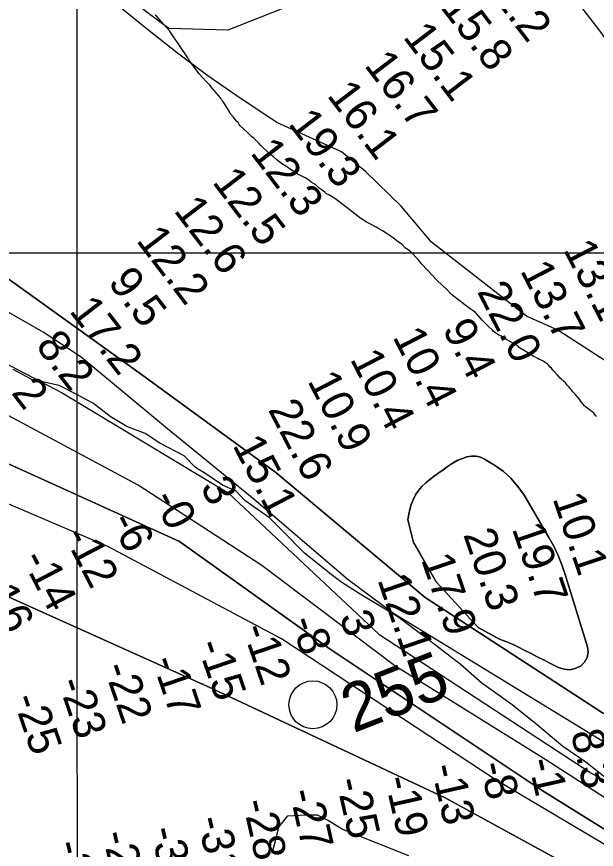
# Model space of a CAD drawing. Extents: x 3263578 to 3301413, y 764927 to 798602.
# Drawn here: x 3291189 to 3292399, y 780646 to 782383 of the extents above; entities that cross this region are included whole.
import ezdxf

# ---------------------------------------------------------------- set-up
doc = ezdxf.new("R2010")
doc.units = 0
for name, color, linetype in [('V-GRID-MAJR', 7, 'Continuous'), ('V-RIVR-EDGE', 7, 'Continuous'), ('V-RIVR-IDEN', 7, 'Continuous'), ('V-RIVR-MILE', 7, 'Continuous'), ('V-RIVR-RANG', 7, 'Continuous'), ('V-SITE-VEGE', 7, 'Continuous'), ('V-TOPO-DPTH', 7, 'Continuous'), ('V-TOPO-MINR', 7, 'Continuous'), ('V-TOPO-WATR', 7, 'Continuous')]:
    doc.layers.add(name, color=color, linetype=linetype)

msp = doc.modelspace()

# ---------------------------------------------------------------- linework, layer by layer
at = {"layer": 'V-GRID-MAJR'}
for points in [[(3291317.4, 775831.2), (3291315.6, 781890.6), (3291313.9, 787952.6), (3291312.1, 794014.7), (3291312.1, 794017.2)], [(3267730.5, 781891.4), (3270351, 781890.6), (3275592.2, 781889.4), (3280833.3, 781889.1), (3286074.5, 781889.4), (3291315.6, 781890.6), (3296556.8, 781892.5), (3299177.4, 781893.7)]]:
    msp.add_spline(points, degree=3, dxfattribs=at)
at = {"layer": 'V-RIVR-EDGE'}
for points in [[(3291867.9, 781203), (3291848, 781217.4), (3291789.9, 781263.6), (3291745.6, 781308.9), (3291716.6, 781337.3), (3291665.4, 781373.5), (3291647.2, 781393.1), (3291618.5, 781405.8), (3291586, 781428), (3291562.1, 781442.4), (3291538.7, 781467.2), (3291487.9, 781493.5), (3291457.1, 781513.5), (3291419.3, 781528.4), (3291384.6, 781549.3), (3291349.9, 781575.9), (3291315.1, 781595.2), (3291278.2, 781613.5), (3291220.9, 781626.3), (3291181.8, 781647.2)], [(3292622.9, 780638.2), (3292611.2, 780647.8), (3292589, 780661.8), (3292543.1, 780702.8), (3292504, 780735), (3292460.6, 780767.3), (3292416.8, 780795.7), (3292376.5, 780827.9), (3292328.7, 780860.7), (3292275.8, 780904.7), (3292222.9, 780947.4), (3292160, 780992.8), (3292114.4, 781032), (3292051.5, 781081.3), (3291984.7, 781131.4), (3291940.4, 781157.6), (3291905.7, 781178.6), (3291867.9, 781203)]]:
    msp.add_lwpolyline(points, dxfattribs=at)
at = {"layer": 'V-RIVR-MILE'}
msp.add_circle((3291807.3, 780947.6), 50, dxfattribs=at)
at = {"layer": 'V-SITE-VEGE'}
for points in [[(3291619.2, 782206.9), (3291616.9, 782210.1), (3291614.7, 782214.1), (3291610.9, 782218.1), (3291596.6, 782234.9), (3291592.8, 782239.7), (3291588.3, 782244.5), (3291583.7, 782248.6), (3291576.9, 782256.6), (3291570.1, 782263.8), (3291565.6, 782269.4), (3291548.4, 782293.3), (3291546.1, 782297.3), (3291526, 782327.5), (3291516.2, 782341.1), (3291508, 782353.8), (3291502.7, 782360.2), (3291496.7, 782366.6), (3291492.1, 782372.2), (3291482.3, 782383.4), (3291478.5, 782386.7)], [(3292351.8, 781598.8), (3292349.2, 781601.4), (3292346.2, 781605.3), (3292344, 781607.4), (3292341, 781611.3), (3292337.5, 781614.8), (3292334, 781619.1), (3292330.1, 781622.5), (3292328, 781624.7), (3292325.8, 781627.3), (3292323.2, 781629.4), (3292319.3, 781633.7), (3292315.8, 781636.8), (3292314.1, 781639.4), (3292310.6, 781643.2), (3292308, 781645.8), (3292304.9, 781649.7), (3292302.3, 781652.3), (3292298.9, 781656.2), (3292296.7, 781658.4), (3292291.9, 781661.8), (3292287.6, 781664.4), (3292283.7, 781666.5), (3292280.2, 781667.8), (3292276.8, 781670), (3292272, 781672.6), (3292269, 781673.9), (3292263.8, 781676.9), (3292238.6, 781692.4), (3292234.8, 781696.4), (3292231, 781698.9), (3292224.8, 781702.2), (3292217.9, 781705.5), (3292208.7, 781711.2), (3292201.1, 781716.9), (3292194.9, 781718.7), (3292191.1, 781721.9), (3292184.2, 781726.8), (3292181.2, 781730), (3292175.1, 781735.6), (3292172, 781738.1), (3292160.7, 781750.1), (3292151.6, 781760.5), (3292146.3, 781766.1), (3292139.4, 781771), (3292133.3, 781775.1), (3292102.8, 781798.6), (3292096.7, 781803.5), (3292086.9, 781813.9), (3292066.4, 781833.2), (3292034.6, 781867), (3292027, 781876.5), (3292011.9, 781892.6), (3292005.8, 781896.7), (3292000.4, 781900.7), (3291992.9, 781908.8), (3291986, 781912.9), (3291974.5, 781921.8), (3291960, 781931.6), (3291952.3, 781936.5), (3291944.6, 781940.6), (3291939.3, 781943.9), (3291926.2, 781951.3), (3291918.5, 781955.4), (3291905.5, 781963.6), (3291900.9, 781966.9), (3291892.5, 781973.4), (3291881.9, 781982.3), (3291852.8, 782004.2), (3291840.6, 782011.6), (3291836, 782014), (3291832.2, 782017.3), (3291824.5, 782023), (3291820.7, 782025.4), (3291813.1, 782032.7), (3291803.9, 782038.4), (3291798.6, 782042.5), (3291790.9, 782047.4), (3291781.7, 782052.3), (3291770.9, 782057.3), (3291748.7, 782072.8), (3291744.9, 782075.2), (3291731.9, 782085), (3291725, 782090.7), (3291716.7, 782097.1), (3291712.9, 782101.2), (3291702.2, 782110.8), (3291698.4, 782114.9), (3291695.4, 782118.8), (3291691.6, 782122.1), (3291684.8, 782129.3), (3291680.2, 782132.6), (3291670.4, 782142.2), (3291655.9, 782155.9), (3291653.7, 782158.3), (3291651.4, 782162.3), (3291646.9, 782166.3), (3291641.6, 782173.5), (3291634.8, 782181.5), (3291632.6, 782186.2), (3291619.2, 782206.9)], [(3292399.1, 781549.1), (3292397, 781551.3), (3292393.1, 781556), (3292389.6, 781558.6), (3292380.5, 781566.8), (3292376.2, 781569.4), (3292374, 781571.6), (3292370.9, 781575), (3292367, 781579.8), (3292363.1, 781585.8), (3292358.3, 781591), (3292355.3, 781594.9), (3292351.8, 781598.8)]]:
    msp.add_lwpolyline(points, dxfattribs=at)
at = {"layer": 'V-TOPO-DPTH'}
for points in [[(3294973.1, 775831.4), (3295017.6, 775831.4), (3294965.5, 776147.7), (3295107.7, 776945.4), (3295094.3, 777022.3), (3294840.5, 777707.9), (3294732.7, 777981.7), (3294573.4, 778477.2), (3294476.6, 778647), (3294305.5, 778948.1), (3294208.7, 779099.9), (3294026.3, 779407.8), (3293661.5, 779960.3), (3293616.5, 780071.2), (3293497.5, 780381.2), (3293432.2, 780489.9), (3293378, 780514.9), (3293061.8, 780628.7), (3292540.1, 780858.3), (3292411.4, 780931), (3292041.2, 781171.5), (3291729.9, 781432.3), (3291450.1, 781636.4), (3291156.2, 781847.5)], [(3290993.9, 781750.3), (3291284.2, 781598.6), (3291630.7, 781389.5), (3291944.9, 781095.1), (3292387.4, 780805.7), (3293053.8, 780441), (3293501.2, 780012.8), (3293969.6, 779413.7), (3294288.7, 778937.7), (3294522.5, 778478), (3294808.9, 777703.2), (3294871.2, 776987.6), (3294917.1, 776149.3), (3294973.1, 775831.4)], [(3290993.9, 781750.3), (3291284.2, 781598.6), (3291630.7, 781389.5), (3291944.9, 781095.1), (3292387.4, 780805.7), (3293053.8, 780441), (3293501.2, 780012.8), (3293969.6, 779413.7), (3294288.7, 778937.7), (3294522.5, 778478), (3294808.9, 777703.2), (3294871.2, 776987.6), (3294917.1, 776149.3), (3294973.1, 775831.4)], [(3290768.6, 781615.5), (3291150.4, 781460.1), (3291529, 781288.3), (3291843.4, 781063.3), (3292285.8, 780768.6), (3292829.6, 780430.9), (3293437.1, 779980.9), (3293836.1, 779403.3), (3294315, 778777.5), (3294426.7, 778613.1), (3294493.1, 778487.4), (3294758.2, 777715.3), (3294781.5, 777440.3), (3294887.8, 776166.7), (3294937.5, 775831.4), (3294908.8, 775831.4)], [(3294973.1, 775831.4), (3294937.5, 775831.4), (3294887.8, 776166.7), (3294781.5, 777440.3), (3294758.2, 777715.3), (3294493.1, 778487.4), (3294426.7, 778613.1), (3294315, 778777.5), (3293836.1, 779403.3), (3293437.1, 779980.9), (3292829.6, 780430.9), (3292285.8, 780768.6), (3291843.4, 781063.3), (3291529, 781288.3), (3291150.4, 781460.1), (3290768.6, 781615.5)], [(3292379.8, 781046.1), (3292381.4, 781057), (3292380.3, 781068.8), (3292333.8, 781219.6), (3292326.8, 781239.6), (3292318.9, 781259.2), (3292309.7, 781278.3), (3292299.6, 781296.9), (3292247, 781386), (3292234.4, 781404), (3292220.4, 781420.6), (3292204.1, 781434.9), (3292186.2, 781447.7), (3292165.5, 781460.3), (3292156.7, 781464.3), (3292147.6, 781466.6), (3292138.2, 781466.6), (3292128.7, 781465.1), (3292119.1, 781461.7), (3292109.9, 781457.7), (3292101, 781452.9), (3292092.5, 781447.5), (3292078.9, 781438), (3292069.7, 781431.4), (3292060.5, 781424.7), (3292051.5, 781417.8), (3292042.6, 781410.7), (3292034.5, 781403.1), (3292027.3, 781394.7), (3292021.4, 781385.4), (3292016.4, 781375.4), (3292012.4, 781365.2), (3292007.9, 781349.5), (3292005.7, 781333.8), (3292017.3, 781285.9), (3292031.6, 781261.3)], [(3294908.8, 775831.4), (3294853.1, 776170.8), (3294759.8, 777292.2), (3294728.7, 777671.3), (3294643.9, 777933.2), (3294474.4, 778472.8), (3294410.7, 778590.4), (3293793.3, 779398.1), (3293399.4, 779842.2), (3292701.4, 780415.2), (3292082.9, 780753.1), (3291592.3, 780983.9), (3291091, 781209.3), (3290856.4, 781332.7), (3290500.3, 781455)], [(3294908.8, 775831.4), (3294853.1, 776170.8), (3294759.8, 777292.2), (3294728.7, 777671.3), (3294643.9, 777933.2), (3294474.4, 778472.8), (3294410.7, 778590.4), (3293793.3, 779398.1), (3293399.4, 779842.2), (3292701.4, 780415.2), (3292082.9, 780753.1), (3291592.3, 780983.9), (3291091, 781209.3), (3290856.4, 781332.7), (3290500.3, 781455)], [(3292031.6, 781261.3), (3292064.6, 781204.4), (3292152.1, 781109.1), (3292196.5, 781084.8), (3292210, 781079.4), (3292223.4, 781073.7), (3292236.5, 781067.5), (3292249.5, 781061), (3292262.5, 781054.3), (3292275.4, 781047.7), (3292288.4, 781041.1), (3292301.4, 781034.5), (3292319.5, 781025.4), (3292331.3, 781021.8), (3292343, 781020.6), (3292354.5, 781023.2), (3292365.9, 781028.3), (3292374.2, 781036.7), (3292379.8, 781046.1)], [(3291722.2, 780637.8), (3291729.2, 780663.7), (3291736.3, 780691.9), (3291755.1, 780715.5), (3291792.8, 780717.8), (3291816.3, 780717.8), (3291839.9, 780706.1), (3291870.4, 780687.2), (3292006.9, 780633.1)], [(3291722.2, 780637.8), (3291729.2, 780663.7), (3291736.3, 780691.9), (3291755.1, 780715.5), (3291792.8, 780717.8), (3291816.3, 780717.8), (3291839.9, 780706.1), (3291870.4, 780687.2), (3292006.9, 780633.1)]]:
    msp.add_lwpolyline(points, dxfattribs=at)
at = {"layer": 'V-TOPO-MINR'}
for points in [[(3291250.6, 783915.3), (3291342.7, 783929.1), (3291532.5, 783892.5), (3291790, 783787.8), (3291993, 783592.9), (3292119.1, 783411.7), (3292231.5, 783135.7), (3292258.2, 782968.3), (3292271.2, 782751.2), (3292315.9, 782529.6), (3292329.3, 782452.7), (3292405.9, 782353), (3292712.3, 781918.2), (3292924.2, 781673.5), (3293059.4, 781510.4), (3293379.3, 781062), (3293505.5, 780894.4), (3293676.9, 780708.6), (3293730.9, 780618)], [(3291413.6, 783432.5), (3291453.7, 783416.1), (3291492.7, 783397.2), (3291531, 783376.7), (3291839, 783199.8), (3291932.9, 783039.8), (3291980.9, 782960.5), (3291996.8, 782918.7), (3291990.1, 782784.1), (3291944.9, 782656), (3291874, 782508.8), (3291790.5, 782419.2), (3291630.1, 782355.5), (3291506.6, 782358.7), (3291467.2, 782387.6), (3291428.7, 782417.8), (3291300.1, 782523.3), (3291274.6, 782544.7), (3291249.6, 782566.5), (3291225.1, 782589), (3291201, 782611.8), (3290916.3, 783007.7)], [(3291732.4, 782162.7), (3291719.3, 782171), (3291653.2, 782214.7), (3291588.1, 782259.9), (3291524.7, 782307.4), (3291462.4, 782356.3), (3291264.1, 782517.7), (3291247.1, 782531.6), (3291230.1, 782545.5), (3291213.2, 782559.6), (3291196.4, 782573.6), (3291179.4, 782587.6)], [(3293647.1, 780543.6), (3293556.9, 780652.3), (3293412.6, 780790.6), (3293209.7, 781028.5), (3292918.8, 781341.2), (3292318.4, 781729.3), (3292252.9, 781758.8), (3292054.4, 781913), (3291991.3, 781987.8), (3291916.8, 782060.3), (3291867.2, 782101.1), (3291732.4, 782162.7)], [(3291156.2, 781847.5), (3291450.1, 781636.4), (3291729.9, 781432.3), (3292041.2, 781171.5), (3292411.4, 780931), (3292540.1, 780858.3), (3293061.8, 780628.7), (3293378, 780514.9), (3293432.2, 780489.9), (3293497.5, 780381.2), (3293616.5, 780071.2), (3293661.5, 779960.3), (3294026.3, 779407.8), (3294208.7, 779099.9), (3294305.5, 778948.1), (3294476.6, 778647), (3294573.4, 778477.2), (3294732.7, 777981.7), (3294840.5, 777707.9), (3295094.3, 777022.3), (3295107.7, 776945.4), (3294965.5, 776147.7), (3295017.6, 775831.4)], [(3295002.5, 775831.4), (3294989.8, 775908), (3294938.4, 776147.8), (3294902, 776988.9), (3294822.5, 777717), (3294802.2, 777757.8), (3294633.8, 778205.8), (3294526, 778497.7), (3294454, 778633.5), (3294294.2, 778950.4), (3293996.9, 779398.8), (3293559.9, 780017.1), (3293203.8, 780467.8), (3293154.1, 780499.6), (3292447.4, 780849.5), (3291975.6, 781137.8), (3291880.8, 781208.1), (3291684.5, 781375.9), (3291504.1, 781523.3), (3291323.6, 781672.9), (3291244.6, 781725.1), (3291094.5, 781810.5)], [(3294124.6, 779110.6), (3293973.8, 779361.7), (3293929.8, 779434.4), (3293624.8, 779826.3), (3293480.2, 780003.3), (3293410.9, 780069.7), (3293159.1, 780278.5), (3292897.7, 780446.4), (3292626.8, 780617.4), (3292293, 780832.7), (3291978, 781029.1), (3291700.9, 781237.9), (3291442.7, 781405.8), (3291171.8, 781551.5), (3290859.6, 781670)], [(3290768.6, 781615.5), (3291150.4, 781460.1), (3291529, 781288.3), (3291843.4, 781063.3), (3292285.8, 780768.6), (3292829.6, 780430.9), (3293437.1, 779980.9), (3293836.1, 779403.3), (3294315, 778777.5), (3294426.7, 778613.1), (3294493.1, 778487.4), (3294758.2, 777715.3), (3294781.5, 777440.3), (3294887.8, 776166.7), (3294937.5, 775831.4)], [(3294925.6, 775831.4), (3294874.5, 776160.1), (3294796.6, 777041.2), (3294739.5, 777719.4), (3294612.3, 778077.4), (3294479.8, 778494.1), (3294405.4, 778627.8), (3293777.5, 779451.5), (3293394.1, 779874.3), (3293207.7, 780061.6), (3292776.2, 780441.7), (3292189.8, 780790.2), (3291742, 781084.9), (3291379.5, 781278), (3291027.5, 781428.4), (3290664.6, 781553.3)], [(3290500.3, 781455), (3290856.4, 781332.7), (3291091, 781209.3), (3291592.3, 780983.9), (3292082.9, 780753.1), (3292701.4, 780415.2), (3293399.4, 779842.2), (3293793.3, 779398.1), (3294410.7, 778590.4), (3294474.4, 778472.8), (3294643.9, 777933.2), (3294728.7, 777671.3), (3294759.8, 777292.2), (3294853.1, 776170.8), (3294908.8, 775831.4)], [(3291722.2, 780637.8), (3291729.2, 780663.7), (3291736.3, 780691.9), (3291755.1, 780715.5), (3291792.8, 780717.8), (3291816.3, 780717.8), (3291839.9, 780706.1), (3291870.4, 780687.2), (3292006.9, 780633.1)]]:
    msp.add_lwpolyline(points, dxfattribs=at)
msp.add_lwpolyline([(3292379.8, 781046.1), (3292374.2, 781036.7), (3292365.9, 781028.3), (3292354.5, 781023.2), (3292343, 781020.6), (3292331.3, 781021.8), (3292319.5, 781025.4), (3292301.4, 781034.5), (3292288.4, 781041.1), (3292275.4, 781047.7), (3292262.5, 781054.3), (3292249.5, 781061), (3292236.5, 781067.5), (3292223.4, 781073.7), (3292210, 781079.4), (3292196.5, 781084.8), (3292152.1, 781109.1), (3292064.6, 781204.4), (3292017.3, 781285.9), (3292005.7, 781333.8), (3292007.9, 781349.5), (3292012.4, 781365.2), (3292016.4, 781375.4), (3292021.4, 781385.4), (3292027.3, 781394.7), (3292034.5, 781403.1), (3292042.6, 781410.7), (3292051.5, 781417.8), (3292060.5, 781424.7), (3292069.7, 781431.4), (3292078.9, 781438), (3292092.5, 781447.5), (3292101, 781452.9), (3292109.9, 781457.7), (3292119.1, 781461.7), (3292128.7, 781465.1), (3292138.2, 781466.6), (3292147.6, 781466.6), (3292156.7, 781464.3), (3292165.5, 781460.3), (3292186.2, 781447.7), (3292204.1, 781434.9), (3292220.4, 781420.6), (3292234.4, 781404), (3292247, 781386), (3292299.6, 781296.9), (3292309.7, 781278.3), (3292318.9, 781259.2), (3292326.8, 781239.6), (3292333.8, 781219.6), (3292380.3, 781068.8), (3292381.4, 781057)], close=True, dxfattribs=at)
at = {"layer": 'V-TOPO-WATR'}
msp.add_lwpolyline([(3290993.9, 781750.3), (3291284.2, 781598.6), (3291630.7, 781389.5), (3291944.9, 781095.1), (3292387.4, 780805.7), (3293053.8, 780441), (3293501.2, 780012.8), (3293969.6, 779413.7), (3294288.7, 778937.7), (3294522.5, 778478), (3294808.9, 777703.2), (3294871.2, 776987.6), (3294917.1, 776149.3), (3294973.1, 775831.4)], dxfattribs=at)

# ---------------------------------------------------------------- texts
at = {"layer": 'V-RIVR-IDEN'}
msp.add_text('255', height=100, rotation=21.3362, dxfattribs=at).set_placement((3291891.5, 780887.9))
at = {"layer": 'V-RIVR-RANG'}
for s, rotation, p in [('21.2', 307.3983, (3292150.9, 782464.4)), ('15.8', 307.3983, (3292071.6, 782403.5)), ('15.1', 307.3983, (3291993.7, 782340.7)), ('16.7', 307.3983, (3291913, 782281.6)), ('16.1', 307.3983, (3291835.1, 782218.8)), ('19.3', 307.3983, (3291754.4, 782159.8)), ('12.3', 307.3983, (3291675.1, 782098.9)), ('12.5', 307.3983, (3291595.8, 782037.9)), ('12.6', 307.3983, (3291515.4, 781978.5)), ('12.2', 307.3983, (3291437.2, 781916.1)), ('13.1', 297.3083, (3292328.7, 781897.6)), ('9.5', 307.3983, (3291378.1, 781828.7)), ('13.7', 297.3083, (3292238.8, 781853.6)), ('22.0', 297.3083, (3292148.8, 781810.1)), ('17.2', 307.6659, (3291297.5, 781768.9)), ('9.4', 297.3083, (3292076.6, 781731.9)), ('8.2', 307.6659, (3291227.2, 781696.3)), ('10.4', 297.3083, (3291972.6, 781715.3)), ('10.4', 297.3083, (3291883.9, 781669.2)), ('10.9', 297.3083, (3291795, 781623.4)), ('2', 307.6659, (3291176.6, 781598.2)), ('22.6', 297.587, (3291712.7, 781563.8)), ('15.1', 297.587, (3291638.7, 781489.4)), ('3', 297.587, (3291571.4, 781402.4)), ('-0', 297.587, (3291471.5, 781377.6)), ('10.1', 288.6183, (3292306.8, 781378.3)), ('-6', 297.587, (3291383.1, 781330.8)), ('19.7', 288.9052, (3292222, 781315.3)), ('-12', 297.587, (3291286.1, 781300.6)), ('20.3', 288.9052, (3292120.5, 781303.1)), ('-14', 297.587, (3291198.7, 781251.9)), ('17.9', 288.9052, (3292032.5, 781251.2)), ('-16', 297.587, (3291109.8, 781206)), ('12.1', 288.9052, (3291941.4, 781208.6)), ('3', 288.9052, (3291862.1, 781131.8)), ('-8', 288.9052, (3291759.7, 781122)), ('-12', 288.9052, (3291659.4, 781106.3)), ('-15', 288.9052, (3291565, 781073.2)), ('-17', 288.9052, (3291470.8, 781039.5)), ('-22', 288.9052, (3291369.8, 781025.8)), ('-23', 288.9052, (3291275, 780994.1)), ('-25', 288.9052, (3291180.8, 780960.5)), ('8.3', 282.7753, (3292345.1, 780889.3)), ('-1', 282.7753, (3292255.8, 780830.6)), ('-13', 282.7753, (3292053.5, 780818.5)), ('-8', 282.7753, (3292155.1, 780822.9)), ('-25', 282.7753, (3291855, 780789.7)), ('-19', 282.7753, (3291956.7, 780793.3)), ('-27', 282.7753, (3291757.7, 780766.3)), ('-28', 282.7753, (3291660, 780744.9)), ('-31', 282.7753, (3291565.6, 780709.4)), ('-27', 282.7753, (3291367.4, 780678.8)), ('-31', 282.7753, (3291468, 780687.5)), ('-30', 282.7753, (3291269.6, 780658.2))]:
    msp.add_text(s, height=67, rotation=rotation, dxfattribs=at).set_placement(p)

doc.saveas('drawing.dxf')
